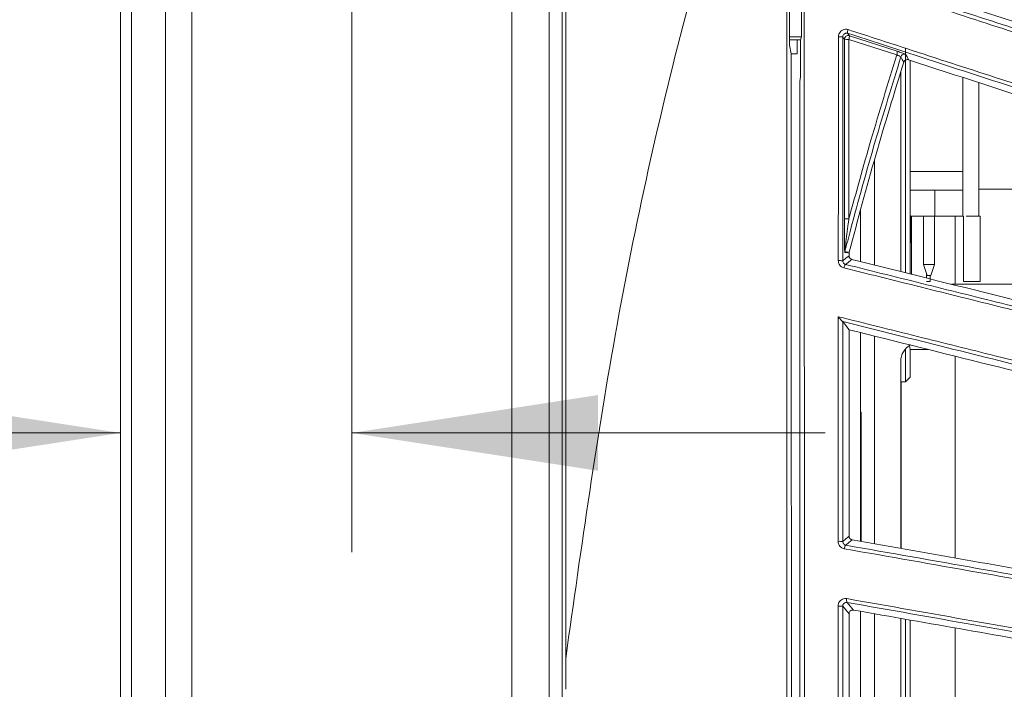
# Model space of a CAD drawing. Header units: millimetres. Extents: x 0 to 1118, y 0 to 864.
# Tile 335 of 512: x 461 to 474, y 428 to 437. Entities that reach past the tile are written whole.
import ezdxf

# ---------------------------------------------------------------- set-up
doc = ezdxf.new("R2010")
doc.units = ezdxf.units.MM
doc.styles.add('SLDTEXTSTYLE0', font='TXT', dxfattribs={"width": 0.605})
doc.dimstyles.new('SLDDIMSTYLE1', dxfattribs={"dimtxt": 3.175, "dimasz": 3.302, "dimexe": 0, "dimexo": 0.0625, "dimgap": 0.79375, "dimtad": 0, "dimtih": 1, "dimtoh": 1, "dimdec": 1, "dimlfac": 4, "dimrnd": 1e-09, "dimzin": 4, "dimdsep": 46, "dimtxsty": 'SLDTEXTSTYLE0', "dimsah": 1, "dimcen": 0.09, "dimadec": 0, "dimazin": 1, "dimtfac": 1, "dimtofl": 0, "dimtmove": 0, "dimatfit": 3, "dimfxl": 1, "dimfrac": 2, "dimtolj": 1, "dimtzin": 12, "dimarcsym": 0})
doc.dimstyles.new('SLDDIMSTYLE2', dxfattribs={"dimtxt": 3.175, "dimasz": 3.302, "dimexe": 0, "dimexo": 0.0625, "dimgap": 0.79375, "dimtad": 0, "dimtih": 1, "dimtoh": 1, "dimdec": 1, "dimlfac": 4, "dimrnd": 1e-09, "dimzin": 12, "dimdsep": 46, "dimtxsty": 'SLDTEXTSTYLE0', "dimsah": 1, "dimcen": 0.09, "dimadec": 0, "dimazin": 3, "dimtfac": 1, "dimtmove": 0, "dimatfit": 0, "dimfxl": 1, "dimfrac": 2, "dimtolj": 1, "dimtzin": 12, "dimarcsym": 0})

# ---------------------------------------------------------------- blocks, each defined once
blk = doc.blocks.new('_D_1')
at = {"color": 7, "linetype": 'Continuous', "lineweight": 0}
for p, q in [((465.998, 458.908), (432.779, 458.908)), ((434.379, 458.908), (434.379, 423.22)), ((434.379, 382.658), (434.379, 418.347)), ((465.736, 382.658), (432.779, 382.658))]:
    blk.add_line(p, q, dxfattribs=at)
for points in [[(434.379, 458.908), (433.871, 455.606), (434.887, 455.606)], [(434.379, 382.658), (434.887, 385.96), (433.871, 385.96)]]:
    blk.add_solid(points, dxfattribs=at)
at = {"color": 7, "linetype": 'Continuous', "lineweight": 0, "insert": (428.922, 422.44), "char_height": 3.175, "attachment_point": 1, "style": 'SLDTEXTSTYLE0'}
blk.add_mtext('305.0', dxfattribs=at)
blk = doc.blocks.new('_D_2')
at = {"color": 7, "linetype": 'Continuous', "lineweight": 0}
for p, q in [((465.577, 440.058), (465.577, 429.782)), ((462.473, 431.382), (451.323, 431.382)), ((465.577, 431.382), (471.927, 431.382))]:
    blk.add_line(p, q, dxfattribs=at)
for points in [[(462.473, 431.382), (459.171, 431.89), (459.171, 430.874)], [(465.577, 431.382), (468.879, 430.874), (468.879, 431.89)]]:
    blk.add_solid(points, dxfattribs=at)
at = {"color": 7, "linetype": 'Continuous', "lineweight": 0, "insert": (442.834, 433.039), "char_height": 3.175, "attachment_point": 1, "style": 'SLDTEXTSTYLE0'}
blk.add_mtext('12.4', dxfattribs=at)

msp = doc.modelspace()

# ---------------------------------------------------------------- linework, layer by layer
at = {"color": 7, "linetype": 'Continuous', "lineweight": 15}
for p, q in [((468.3982, 390.9351), (468.3982, 449.8815)), ((468.4462, 449.8616), (468.4462, 428.3544)), ((462.4732, 392.0333), (462.4732, 448.7833)), ((468.2232, 448.7833), (468.2232, 392.0333)), ((471.4461, 436.5833), (471.4448, 441.593)), ((471.6075, 436.6976), (471.6075, 441.619)), ((471.4461, 436.6976), (471.6075, 436.6976)), ((471.5945, 436.6583), (471.6075, 436.6976)), ((472.2508, 436.7122), (472.8927, 436.5034)), ((471.4461, 436.6583), (471.5945, 436.6583)), ((471.4689, 436.4696), (471.4461, 436.5833)), ((471.5495, 436.4696), (471.5495, 436.6583)), ((471.5945, 436.1583), (471.5945, 436.6583)), ((473.0029, 436.5441), (473.0029, 433.5307)), ((471.5495, 436.4696), (471.4689, 436.4696)), ((473.0685, 433.5144), (473.0685, 436.3809)), ((471.5857, 436.0969), (471.5945, 436.1583)), ((472.9396, 436.221), (472.9396, 433.5465)), ((473.7745, 434.8886), (473.7745, 436.1515)), ((471.5857, 404.7197), (471.5857, 436.0969)), ((473.9868, 436.0825), (473.9868, 434.2886)), ((473.0685, 434.8886), (473.7745, 434.8886)), ((473.7745, 434.6386), (473.7745, 434.8886)), ((473.0685, 434.6386), (473.3995, 434.6386)), ((473.3243, 434.6386), (473.3243, 434.6391)), ((473.7745, 434.2886), (473.7745, 434.6386)), ((474.6985, 434.6511), (473.9868, 434.6511)), ((472.4021, 433.6805), (472.4021, 434.368)), ((473.3995, 434.2886), (473.0685, 434.2886)), ((473.0743, 434.2886), (473.0868, 433.8113)), ((473.0868, 434.2886), (473.0868, 433.5098)), ((473.2443, 434.2886), (473.2443, 433.6436)), ((473.3243, 434.2882), (473.3243, 434.2886)), ((473.3943, 433.6436), (473.3943, 434.2886)), ((473.7805, 434.2886), (473.7805, 433.4136)), ((473.9868, 434.2886), (473.8183, 434.2886)), ((473.9868, 434.2886), (474.0055, 434.2886)), ((474.0055, 433.4136), (474.0055, 434.2886)), ((472.249, 433.8088), (472.2474, 433.7961)), ((472.2474, 433.7961), (472.2474, 433.7585)), ((473.2943, 433.4936), (473.2443, 433.6436)), ((473.2443, 433.6436), (473.3943, 433.6436)), ((473.3943, 433.6436), (473.3443, 433.4936)), ((473.2868, 433.46), (473.2868, 433.5161)), ((473.2868, 433.4136), (473.3355, 433.4136)), ((473.3443, 433.4936), (473.2943, 433.4936)), ((473.3355, 433.4136), (473.3355, 433.4936)), ((476.4133, 433.3771), (473.6192, 433.3771)), ((473.7805, 433.4136), (474.0055, 433.4136)), ((472.1611, 432.876), (472.1628, 432.8751)), ((472.4021, 429.927), (472.4021, 432.7276)), ((473.0029, 432.5081), (473.0029, 432.0658)), ((473.0562, 432.5533), (473.0685, 432.5021)), ((473.0685, 432.1314), (473.0685, 432.5021)), ((473.0685, 432.5021), (473.3067, 432.5021)), ((472.9396, 432.3419), (472.9396, 429.8322)), ((473.0029, 432.0658), (472.9396, 432.0658)), ((472.9467, 432.0658), (472.9467, 429.831)), ((473.0685, 432.1314), (473.0029, 432.0658)), ((472.4107, 431.6583), (472.4021, 431.6583)), ((472.4052, 431.6528), (472.4107, 431.6583)), ((472.4107, 431.6583), (472.4107, 429.9255)), ((472.4021, 431.6527), (472.4052, 431.6528)), ((472.4052, 431.6528), (472.4052, 429.9265)), ((472.9467, 431.5221), (472.9396, 431.5221)), ((472.9396, 429.9346), (472.9467, 429.9346)), ((472.4021, 426.2672), (472.4021, 428.9881)), ((472.9396, 428.8933), (472.9396, 426.2107)), ((473.0029, 428.8822), (473.0029, 426.2041)), ((473.0685, 426.1972), (473.0685, 428.8706)), ((468.4462, 428.3544), (468.4462, 427.9414))]:
    msp.add_line(p, q, dxfattribs=at)
at = {"color": 9, "linetype": 'Continuous', "lineweight": 0}
for p, q in [((462.6197, 448.7833), (462.6197, 392.0333)), ((463.0768, 392.0333), (463.0768, 448.7833)), ((463.4303, 448.7833), (463.4303, 392.0333)), ((467.7232, 392.0333), (467.7232, 448.7833)), ((472.887, 436.4534), (472.2429, 436.6628)), ((472.5863, 433.6346), (472.5863, 435.0404)), ((473.3995, 434.6386), (473.3995, 434.2886)), ((473.6717, 434.2886), (473.6717, 433.3771)), ((472.5863, 429.8945), (472.5863, 432.6817)), ((473.6717, 432.411), (473.6717, 429.7031)), ((472.5863, 426.2479), (472.5863, 428.9557)), ((473.6717, 428.7643), (473.6717, 426.1338))]:
    msp.add_line(p, q, dxfattribs=at)
at = {"color": 9, "linetype": 'Continuous', "lineweight": 0, "flags": 128}
for points in [[(472.1851, 436.6647), (472.1739, 436.6803), (472.1627, 436.6958)], [(472.2278, 436.7441), (472.2396, 436.7278), (472.2508, 436.7122)], [(472.9803, 436.3561), (472.9615, 436.3929), (472.9608, 436.3943), (472.9428, 436.4297)], [(473.0062, 436.4621), (473.0243, 436.4267), (473.0435, 436.389)], [(472.2474, 433.7961), (472.2306, 433.7983), (472.2089, 433.801), (472.1894, 433.8035)], [(472.191, 433.8162), (472.1945, 433.8158), (472.2084, 433.814), (472.249, 433.8088)], [(472.1628, 433.6917), (472.2051, 433.7251), (472.2474, 433.7585)], [(472.2853, 433.7097), (472.2818, 433.7069), (472.2678, 433.6959), (472.2121, 433.6519), (472.2003, 433.6427)], [(472.1629, 429.9251), (472.2051, 429.9609), (472.2472, 429.9967)], [(472.2885, 429.9471), (472.2456, 429.9107), (472.2038, 429.8751)], [(472.2472, 428.9553), (472.2051, 429.006), (472.2039, 429.0073), (472.1629, 429.0566)], [(472.2211, 429.107), (472.2631, 429.0565), (472.3058, 429.0051)]]:
    msp.add_lwpolyline(points, dxfattribs=at)
at = {"color": 7, "linetype": 'Continuous', "lineweight": 15, "flags": 128}
msp.add_lwpolyline([(472.2473, 432.7662), (472.204, 432.822), (472.1628, 432.8751)], dxfattribs=at)
at = {"color": 9, "linetype": 'Continuous', "lineweight": 0}
for centre, radius, start, end in [((472.1205, 436.2966), 0.4015, 83.96372, 92.20787), ((472.2352, 436.6647), 0.05, 71.77814, 179.96167), ((472.3141, 436.7561), 0.0872, 154.51236, 187.93639), ((472.1617, 436.7012), 0.0898, 334.6959, 7.07169), ((472.2274, 437.0612), 0.3987, 263.91379, 272.22607), ((472.822, 436.4862), 0.0727, 333.19371, 13.674), ((472.9905, 436.4146), 0.05, 71.61913, 162.38191), ((472.2285, 434.6405), 0.3862, 263.56778, 272.44464), ((472.1193, 433.3064), 0.3878, 83.55998, 92.47135), ((472.25, 433.5903), 0.0722, 133.46599, 175.18376), ((472.1183, 429.4741), 0.4532, 84.34722, 92.2749), ((472.2452, 429.8282), 0.0626, 131.42245, 180.33754), ((472.2733, 429.1371), 0.0603, 159.69263, 209.90324), ((472.1181, 428.5737), 0.485, 84.69372, 92.15312)]:
    msp.add_arc(centre, radius, start, end, dxfattribs=at)
at = {"color": 7, "linetype": 'Continuous', "lineweight": 15}
for centre, radius, start, end in [((472.2393, 433.8036), 0.0499, 165.38932, 180.10685), ((473.1896, 432.3419), 0.25, 117.71311, 180)]:
    msp.add_arc(centre, radius, start, end, dxfattribs=at)
for points, knots in [([(492.4443, 436.0263), (491.5479, 436.4632), (490.2024, 437.1191), (488.3109, 438.0414), (486.8382, 438.7597), (485.2997, 439.51), (483.6721, 440.3039), (481.9406, 441.1485), (480.3743, 441.9127), (479.0326, 442.5672), (477.9507, 443.0956), (476.8246, 443.6432), (475.6036, 444.2463), (474.2736, 444.8641), (473.3675, 445.3872), (472.8776, 445.5709), (472.8776, 445.5709)], [0, 0, 0, 0, 0.173718, 0.2607683, 0.3478104, 0.4347272, 0.5216256, 0.6100188, 0.6983601, 0.7454708, 0.7925733, 0.840696, 0.8888065, 0.9440273, 0.9999994, 1, 1, 1, 1]), ([(472.8996, 445.6157), (473.3653, 445.3886), (474.3032, 444.9312), (475.6182, 444.2899), (476.8346, 443.6967), (477.9558, 443.1499), (479.0504, 442.6161), (480.3991, 441.9584), (481.9532, 441.2006), (483.6791, 440.3589), (485.3219, 439.5578), (486.8811, 438.7975), (488.3619, 438.0753), (490.2545, 437.1524), (491.6017, 436.4954), (492.5007, 436.0569)], [0, 0, 0, 0, 0.0553153, 0.1114187, 0.1585034, 0.2055993, 0.2538369, 0.3020836, 0.3887356, 0.475436, 0.5639885, 0.6525612, 0.7392884, 0.8260236, 1, 1, 1, 1]), ([(492.1695, 435.3781), (491.5047, 435.7023), (490.1754, 436.3507), (488.3149, 437.2583), (486.606, 438.0918), (485.0679, 438.8422), (483.5662, 439.5747), (482.1119, 440.2841), (480.7061, 440.9698), (479.2185, 441.6955), (477.7878, 442.3933), (476.45, 443.0459), (475.212, 443.6497), (473.9289, 444.2755), (473.0514, 444.7035), (472.6127, 444.9175)], [0, 0, 0, 0, 0.1293997, 0.2587754, 0.3457921, 0.4328353, 0.5197995, 0.5878491, 0.6558828, 0.7254052, 0.794892, 0.8451933, 0.8954802, 0.9477464, 1, 1, 1, 1]), ([(472.6346, 444.9624), (472.6346, 444.9624), (473.0231, 444.7034), (473.9087, 444.3726), (475.1529, 443.7241), (476.4106, 443.1217), (477.7637, 442.4579), (479.1832, 441.7662), (480.6586, 441.0458), (482.0752, 440.3545), (483.0042, 439.9012), (483.5532, 439.6333), (483.9952, 439.4176), (485.0668, 438.8947), (486.6404, 438.1269), (488.4954, 437.2219), (490.3323, 436.3259), (491.5482, 435.7331), (492.1565, 435.4365)], [0, 0, 0, 0, 0.00000048, 0.05009952, 0.10020908, 0.15246946, 0.20474694, 0.27258211, 0.34044995, 0.41008752, 0.47974273, 0.483068, 0.49636942, 0.54958391, 0.65604527, 0.76281936, 0.88135309, 1, 1, 1, 1]), ([(471.6425, 398.5403), (471.6426, 399.7424), (471.643, 402.1465), (471.6459, 406.953), (471.6502, 412.9972), (471.6522, 420.2866), (471.6506, 426.8015), (471.6468, 432.4999), (471.6434, 437.3865), (471.6428, 440.6465), (471.6425, 442.2763)], [0, 0, 0, 0, 0.0824226, 0.1648512, 0.329759, 0.4972189, 0.664678, 0.77646, 0.8882417, 1, 1, 1, 1]), ([(471.4107, 441.5932), (471.4107, 441.435), (471.4107, 441.1186), (471.4107, 440.644), (471.4107, 440.1695), (471.4107, 439.6949), (471.4107, 439.3308), (471.4107, 439.0342), (471.4107, 438.7417), (471.4107, 438.2814), (471.4107, 437.6345), (471.4107, 437.0646), (471.4107, 436.6515), (471.4107, 436.4503), (471.4107, 436.2544), (471.4107, 436.0387), (471.4107, 435.6239), (471.4107, 435.0338), (471.4107, 434.3013), (471.4107, 433.6292), (471.4107, 432.9824), (471.4107, 432.3346), (471.4107, 431.7261), (471.4107, 431.1302), (471.4107, 430.4042), (471.4107, 429.6404), (471.4107, 428.8503), (471.4107, 428.1436), (471.4107, 427.3376), (471.4107, 426.5151), (471.4107, 425.667), (471.4107, 424.8265), (471.4107, 423.9964), (471.4107, 423.3305), (471.4107, 422.781), (471.4107, 422.2501), (471.4107, 421.6997), (471.4107, 421.2097), (471.4107, 420.8579), (471.4107, 420.6031), (471.4107, 420.4129), (471.4107, 420.2228), (471.4107, 419.8377), (471.4107, 419.2451), (471.4107, 418.5285), (471.4107, 417.8622), (471.4107, 417.2483), (471.4107, 416.7267), (471.4107, 416.2859), (471.4107, 415.9362), (471.4107, 415.5866), (471.4107, 415.2802), (471.4107, 414.9979), (471.4107, 414.6886), (471.4107, 414.1809), (471.4107, 413.5731), (471.4107, 412.9671), (471.4107, 412.448), (471.4107, 411.8871), (471.4107, 411.2196), (471.4107, 410.576), (471.4107, 409.8801), (471.4107, 409.093), (471.4107, 408.1875), (471.4107, 407.2843), (471.4107, 406.3978), (471.4107, 405.4881), (471.4107, 404.6262), (471.4107, 403.7882), (471.4107, 402.942), (471.4107, 402.0215), (471.4107, 401.0889), (471.4107, 400.1562), (471.4107, 399.5344), (471.4107, 399.2234)], [0, 0, 0, 0, 0.0111982, 0.0223958, 0.0335931, 0.0447901, 0.055987, 0.0593691, 0.065792, 0.0766936, 0.0919592, 0.1115892, 0.1170498, 0.1212102, 0.1258354, 0.1309253, 0.1364801, 0.1552093, 0.1727159, 0.1883547, 0.2028126, 0.2185246, 0.2342366, 0.2459071, 0.2607305, 0.2856566, 0.2999974, 0.3166798, 0.3357037, 0.3570689, 0.3749212, 0.3957488, 0.4165763, 0.4336819, 0.4428897, 0.455475, 0.471263, 0.4818541, 0.4901559, 0.4961682, 0.499891, 0.5036148, 0.5096279, 0.5271485, 0.5455595, 0.560353, 0.5743166, 0.5890197, 0.5972715, 0.6055235, 0.6137756, 0.6220277, 0.6272171, 0.6337597, 0.6439247, 0.6631642, 0.6767955, 0.6868353, 0.699921, 0.7165194, 0.7341014, 0.7455016, 0.7658044, 0.7898499, 0.8096351, 0.8297721, 0.8526353, 0.8740561, 0.8908119, 0.9119719, 0.933977, 0.9559828, 0.9779901, 1, 1, 1, 1]), ([(491.4304, 433.8069), (490.5132, 434.1773), (489.1361, 434.7333), (487.1866, 435.5208), (485.665, 436.1355), (484.0721, 436.7791), (482.383, 437.4615), (480.5823, 438.1891), (478.953, 438.8476), (477.5601, 439.4105), (476.4408, 439.8629), (475.2768, 440.3334), (473.8573, 440.9072), (472.808, 441.3315), (472.1723, 441.5884)], [0, 0, 0, 0, 0.1806113, 0.2711641, 0.361708, 0.4520832, 0.5424382, 0.634491, 0.7264857, 0.7751873, 0.8238798, 0.8736878, 0.9234829, 1, 1, 1, 1]), ([(472.1937, 441.6339), (472.8317, 441.3761), (473.8747, 440.9547), (475.2801, 440.387), (476.4394, 439.9187), (477.5723, 439.461), (478.9721, 438.8955), (480.5871, 438.2432), (482.3814, 437.5184), (484.0876, 436.8292), (485.7038, 436.1763), (487.2342, 435.5581), (489.185, 434.7701), (490.5642, 434.2129), (491.4847, 433.8411)], [0, 0, 0, 0, 0.0766759, 0.1253537, 0.1740432, 0.2239768, 0.2739204, 0.3640074, 0.4541483, 0.5463891, 0.6386526, 0.7288262, 0.8190087, 1, 1, 1, 1]), ([(491.2016, 433.1407), (490.2849, 433.5111), (488.9086, 434.0672), (486.9568, 434.8559), (485.4322, 435.472), (483.835, 436.1174), (482.1404, 436.8022), (480.3331, 437.5325), (478.6983, 438.1931), (477.3021, 438.7573), (476.1815, 439.2101), (475.0165, 439.6808), (473.6994, 440.213), (472.759, 440.5929), (472.2311, 440.8062)], [0, 0, 0, 0, 0.1829306, 0.2746592, 0.3663788, 0.4579956, 0.5495914, 0.6429374, 0.7362239, 0.7854918, 0.8347505, 0.8851404, 0.9355174, 1, 1, 1, 1]), ([(472.2461, 440.8538), (472.772, 440.6411), (473.8391, 440.2096), (475.4017, 439.5778), (476.9227, 438.9628), (478.5679, 438.2976), (480.3068, 437.5946), (482.1099, 436.8656), (483.8079, 436.1792), (485.5894, 435.4592), (487.4406, 434.711), (489.355, 433.9374), (490.5746, 433.4448), (491.1844, 433.1985)], [0, 0, 0, 0, 0.06435034, 0.13056167, 0.19701379, 0.26334586, 0.35555339, 0.44806324, 0.54077585, 0.63326091, 0.75545406, 0.87773344, 1, 1, 1, 1]), ([(490.5738, 431.5222), (489.6388, 431.8258), (488.2347, 432.2818), (486.235, 432.9314), (484.6712, 433.4394), (483.0311, 433.9723), (481.2888, 434.5384), (479.4279, 435.1431), (477.7492, 435.6886), (476.3239, 436.1519), (475.1914, 436.52), (474.015, 436.9024), (473.0007, 437.2321), (472.3818, 437.4333), (472.1746, 437.5007)], [0, 0, 0, 0, 0.1912183, 0.2871368, 0.3830455, 0.4787371, 0.5744056, 0.6720109, 0.7695505, 0.8200884, 0.8706172, 0.9223134, 0.973997, 1, 1, 1, 1]), ([(472.197, 437.5463), (472.4049, 437.4788), (473.016, 437.2802), (474.0142, 436.9559), (475.1858, 436.5753), (476.3321, 436.2029), (477.7633, 435.738), (479.425, 435.1982), (481.2787, 434.596), (483.04, 434.0239), (484.7056, 433.4828), (486.279, 432.9717), (488.2802, 432.3216), (489.6867, 431.8647), (490.6256, 431.5597)], [0, 0, 0, 0, 0.02605684, 0.07658017, 0.12711487, 0.17894658, 0.23078821, 0.32616656, 0.42160533, 0.51943616, 0.61729268, 0.71277215, 0.80826133, 1, 1, 1, 1]), ([(477.1634, 436.0225), (476.5531, 436.2209), (475.323, 436.6205), (473.9972, 437.0513), (473.3292, 437.2684)], [0, 0, 0, 0, 0.4961576, 1, 1, 1, 1]), ([(490.392, 430.8412), (489.4571, 431.145), (488.0533, 431.6012), (486.0511, 432.2519), (484.4842, 432.7611), (482.8399, 433.2955), (481.0921, 433.8635), (479.225, 434.4703), (477.5168, 435.0254), (476.0356, 435.5068), (474.8161, 435.9031), (473.5478, 436.3152), (472.6677, 436.6012), (472.2278, 436.7441)], [0, 0, 0, 0, 0.1933416, 0.2903375, 0.3873233, 0.4841635, 0.5809803, 0.6797839, 0.7785207, 0.833155, 0.887777, 0.9438969, 1, 1, 1, 1]), ([(472.2354, 436.7937), (472.3522, 436.7557), (472.8689, 436.5877), (473.774, 436.2933), (474.9401, 435.9142), (476.0814, 435.543), (477.5097, 435.0786), (479.1703, 434.5386), (481.0246, 433.9357), (482.7865, 433.3629), (484.4527, 432.8213), (486.0265, 432.3097), (488.028, 431.6592), (489.4329, 431.2028), (490.3708, 430.8981)], [0, 0, 0, 0, 0.01485882, 0.06577101, 0.11669449, 0.16892569, 0.22116725, 0.31768436, 0.41426322, 0.51329447, 0.61235191, 0.70905776, 0.80577349, 1, 1, 1, 1]), ([(471.4689, 404.347), (471.469, 404.4981), (471.4716, 409.9274), (471.4791, 420.6349), (471.4723, 431.1914), (471.4689, 436.4696)], [0, 0, 0, 0, 0.01411089, 0.50705547, 1, 1, 1, 1]), ([(472.249, 433.8088), (472.3649, 434.2426), (472.5928, 435.0963), (472.8526, 435.9408), (472.9803, 436.3561)], [0, 0, 0, 0, 0.5082147, 1, 1, 1, 1]), ([(473.0435, 436.389), (473.0379, 436.3902), (473.0267, 436.3926), (473.0096, 436.3888), (472.9947, 436.3798), (472.9849, 436.368), (472.9815, 436.3594), (472.9803, 436.3561)], [0, 0, 0, 0, 0.2182459, 0.4364934, 0.6539886, 0.8681587, 1, 1, 1, 1]), ([(473.0435, 436.389), (473.7005, 436.1755), (475.0261, 435.7448), (476.2569, 435.3448), (476.8777, 435.1431)], [0, 0, 0, 0, 0.4956329, 1, 1, 1, 1]), ([(473.3995, 434.6386), (473.4487, 434.6386), (473.5469, 434.6386), (473.6709, 434.6386), (473.7576, 434.6386), (473.7689, 434.6386), (473.7745, 434.6386)], [0, 0, 0, 0, 0.2500037, 0.4999999, 0.7500013, 1, 1, 1, 1]), ([(472.1894, 433.8035), (472.1893, 433.804), (472.189, 433.805), (472.1885, 433.8144), (472.1876, 433.8442), (472.1859, 433.97), (472.1853, 434.1158), (472.1852, 434.2351), (472.1852, 434.2567)], [0, 0, 0, 0, 0.021715, 0.0486332, 0.0976846, 0.2558034, 0.864902, 1, 1, 1, 1]), ([(472.245, 434.2546), (472.2423, 434.2337), (472.2274, 434.1188), (472.21, 433.9805), (472.1954, 433.8582), (472.192, 433.8277), (472.1911, 433.8192), (472.1909, 433.8165), (472.191, 433.8163), (472.191, 433.8162)], [0, 0, 0, 0, 0.1403043, 0.7704741, 0.9257295, 0.9683189, 0.9875822, 0.9944449, 1, 1, 1, 1]), ([(473.7745, 434.2886), (473.7689, 434.2886), (473.7576, 434.2886), (473.6709, 434.2886), (473.5469, 434.2886), (473.4487, 434.2886), (473.3995, 434.2886)], [0, 0, 0, 0, 0.2499987, 0.5000001, 0.7499963, 1, 1, 1, 1]), ([(472.2003, 433.6427), (472.5655, 433.5517), (473.2957, 433.3696), (474.73, 433.0121), (476.4823, 432.5753), (478.4763, 432.0783), (480.3795, 431.6039), (482.1865, 431.1535), (483.8931, 430.7281), (485.502, 430.3271), (487.5448, 429.8179), (488.9738, 429.4617), (489.9279, 429.2238)], [0, 0, 0, 0, 0.0477656, 0.0955393, 0.1930116, 0.2930193, 0.3930934, 0.4958286, 0.5985921, 0.6987149, 0.7988479, 1, 1, 1, 1]), ([(472.2474, 433.7585), (472.2479, 433.7528), (472.249, 433.7416), (472.2575, 433.7267), (472.2698, 433.7151), (472.2802, 433.7115), (472.2853, 433.7097)], [0, 0, 0, 0, 0.2504051, 0.5006672, 0.7543256, 1, 1, 1, 1]), ([(476.1875, 432.7367), (475.5659, 432.8917), (474.3129, 433.2041), (472.9647, 433.5403), (472.2853, 433.7097)], [0, 0, 0, 0, 0.4960667, 1, 1, 1, 1]), ([(489.8788, 429.1833), (488.9291, 429.4199), (487.5029, 429.7753), (485.4618, 430.284), (483.863, 430.6826), (482.1839, 431.1012), (480.3975, 431.5465), (478.4866, 432.023), (476.4783, 432.5238), (474.7208, 432.9621), (473.2917, 433.3185), (472.5492, 433.5037), (472.1781, 433.5963)], [0, 0, 0, 0, 0.2004999, 0.301118, 0.4017252, 0.5020692, 0.6023878, 0.7048627, 0.807265, 0.9027217, 0.9513652, 1, 1, 1, 1]), ([(472.1611, 432.876), (472.1596, 432.8768), (472.1568, 432.8785), (472.1483, 432.8866), (472.1347, 432.9013), (472.1183, 432.9208), (472.1068, 432.9354), (472.1022, 432.9414), (472.1021, 432.9416)], [0, 0, 0, 0, 0.1260133, 0.2509894, 0.4532039, 0.7726963, 0.9929623, 1, 1, 1, 1]), ([(472.1021, 432.9416), (472.4578, 432.8528), (473.1693, 432.6752), (474.5668, 432.3266), (476.2924, 431.896), (478.2704, 431.4024), (480.1734, 430.9276), (481.9803, 430.4768), (483.1583, 430.1829), (483.8658, 430.0064), (484.4865, 429.8516), (485.8148, 429.5202), (487.6901, 429.0525), (489.043, 428.7152), (489.72, 428.5464)], [0, 0, 0, 0, 0.04684666, 0.09370052, 0.18920499, 0.28962832, 0.39011937, 0.49330956, 0.59652838, 0.60202584, 0.62401557, 0.71198877, 0.85586621, 1, 1, 1, 1]), ([(489.7451, 428.4908), (489.1135, 428.6483), (487.8503, 428.9633), (485.8487, 429.4625), (483.9028, 429.9478), (482.0222, 430.4168), (480.2232, 430.8655), (478.3087, 431.3429), (476.532, 431.786), (474.9408, 432.1828), (473.5769, 432.5227), (472.6365, 432.7578), (472.1615, 432.8758), (472.1611, 432.876)], [0, 0, 0, 0, 0.1347559, 0.2695357, 0.4042046, 0.5063247, 0.6087299, 0.7108857, 0.8126647, 0.8750843, 0.9375942, 0.9999418, 1, 1, 1, 1]), ([(472.2473, 432.7662), (472.2473, 432.2976), (472.2473, 431.3745), (472.2472, 430.4512), (472.2472, 429.9967)], [0, 0, 0, 0, 0.5076407, 1, 1, 1, 1]), ([(472.2473, 432.7662), (472.8834, 432.6076), (474.1657, 432.2879), (475.3613, 431.9897), (475.9639, 431.8395)], [0, 0, 0, 0, 0.4960194, 1, 1, 1, 1]), ([(472.2472, 429.9967), (472.2478, 429.9911), (472.2488, 429.9799), (472.2572, 429.965), (472.2696, 429.9536), (472.281, 429.9485), (472.2875, 429.9473), (472.2885, 429.9471)], [0, 0, 0, 0, 0.2347779, 0.4693787, 0.7086553, 0.9544047, 1, 1, 1, 1]), ([(475.4432, 429.3908), (474.9358, 429.4802), (473.9161, 429.6601), (472.8328, 429.8511), (472.2885, 429.9471)], [0, 0, 0, 0, 0.4975574, 1, 1, 1, 1]), ([(489.3491, 426.8014), (488.3882, 426.9708), (486.945, 427.2251), (484.8719, 427.5904), (483.2462, 427.877), (481.5371, 428.1783), (479.7165, 428.4993), (477.7676, 428.8429), (475.8372, 429.1833), (473.972, 429.5122), (472.7813, 429.7222), (472.1826, 429.8278)], [0, 0, 0, 0, 0.2080306, 0.3124639, 0.4168857, 0.5210043, 0.6250958, 0.7315289, 0.8378835, 0.9184716, 1, 1, 1, 1]), ([(472.2038, 429.8751), (472.797, 429.7706), (473.991, 429.5601), (475.843, 429.2336), (477.7507, 428.8974), (479.6912, 428.5553), (481.5338, 428.2306), (483.2721, 427.9242), (484.9084, 427.6358), (486.9833, 427.2701), (488.4295, 427.0152), (489.3953, 426.8449)], [0, 0, 0, 0, 0.0806491, 0.1623486, 0.2661105, 0.3699442, 0.4766656, 0.5834178, 0.6873072, 0.7912075, 1, 1, 1, 1]), ([(472.2168, 429.158), (472.781, 429.0584), (473.916, 428.8581), (475.7131, 428.5409), (477.5949, 428.2088), (479.5345, 427.8665), (481.3763, 427.5415), (483.1142, 427.2348), (484.7502, 426.9462), (486.8249, 426.5801), (488.2701, 426.3253), (489.2351, 426.1551)], [0, 0, 0, 0, 0.07754877, 0.1560079, 0.26050065, 0.36506601, 0.47256119, 0.5800872, 0.68480293, 0.78953033, 1, 1, 1, 1]), ([(489.264, 426.1009), (488.3028, 426.2704), (486.859, 426.5251), (484.7836, 426.8912), (483.1552, 427.1784), (481.4426, 427.4805), (479.6173, 427.8025), (477.6632, 428.1471), (475.7503, 428.4845), (473.9312, 428.8054), (472.7931, 429.0061), (472.2211, 429.107)], [0, 0, 0, 0, 0.2093847, 0.3145059, 0.4196152, 0.5245057, 0.6293683, 0.7366085, 0.8437694, 0.9214741, 1, 1, 1, 1]), ([(472.2472, 428.9553), (472.2472, 428.5201), (472.2471, 427.6448), (472.2471, 426.7692), (472.2471, 426.329)], [0, 0, 0, 0, 0.4971989, 1, 1, 1, 1]), ([(472.3058, 429.0051), (472.3001, 429.0055), (472.2886, 429.0064), (472.272, 429), (472.2586, 428.9889), (472.2491, 428.9734), (472.2478, 428.9615), (472.2472, 428.9553)], [0, 0, 0, 0, 0.2003539, 0.4007277, 0.5996375, 0.7936615, 1, 1, 1, 1]), ([(472.3058, 429.0051), (472.8138, 428.9155), (473.8346, 428.7355), (474.7985, 428.5656), (475.2827, 428.4802)], [0, 0, 0, 0, 0.4976286, 1, 1, 1, 1])]:
    msp.add_open_spline(points, degree=3, knots=knots, dxfattribs=at)
at = {"color": 9, "linetype": 'Continuous', "lineweight": 0}
for points, knots in [([(471.4107, 441.5934), (470.9623, 440.1511), (470.0655, 437.2669), (469.0744, 432.8404), (468.6555, 429.8496), (468.4461, 428.3544)], [0, 0, 0, 0, 0.33338683, 0.66672959, 1, 1, 1, 1]), ([(472.1026, 433.6938), (472.103, 434.1988), (472.1035, 434.9634), (472.1044, 435.9647), (472.1048, 436.4611), (472.105, 436.6977)], [0, 0, 0, 0, 0.5043049, 0.7637062, 1, 1, 1, 1]), ([(472.2354, 436.7937), (472.2288, 436.7954), (472.2113, 436.7999), (472.1815, 436.7975), (472.1502, 436.7842), (472.1252, 436.7612), (472.1083, 436.7313), (472.1061, 436.7089), (472.105, 436.6977)], [0, 0, 0, 0, 0.11067106, 0.29008305, 0.46854048, 0.64600051, 0.82297042, 1, 1, 1, 1]), ([(472.1627, 436.6958), (472.1632, 436.7014), (472.1643, 436.7126), (472.1728, 436.7276), (472.1853, 436.7392), (472.2009, 436.7459), (472.2157, 436.7472), (472.2245, 436.745), (472.2278, 436.7441)], [0, 0, 0, 0, 0.17454058, 0.34993374, 0.52721157, 0.70687914, 0.88820696, 1, 1, 1, 1]), ([(472.1627, 436.6958), (472.1627, 436.4591), (472.1627, 435.9627), (472.1628, 434.9614), (472.1628, 434.1967), (472.1628, 433.6917)], [0, 0, 0, 0, 0.2363042, 0.4957101, 1, 1, 1, 1]), ([(472.1852, 434.2567), (472.1852, 434.5164), (472.1852, 435.0359), (472.1852, 435.5789), (472.1852, 436.1218), (472.1852, 436.405), (472.1851, 436.6647)], [0, 0, 0, 0, 0.3236114, 0.6472228, 0.6763864, 1, 1, 1, 1]), ([(472.2429, 436.6628), (472.2431, 436.403), (472.2436, 435.8834), (472.2443, 435.0807), (472.2447, 434.5378), (472.245, 434.2546)], [0, 0, 0, 0, 0.3236243, 0.6472378, 1, 1, 1, 1]), ([(472.9428, 436.4297), (472.8263, 436.0522), (472.5882, 435.2799), (472.3457, 434.4062), (472.216, 433.9115), (472.191, 433.8162)], [0, 0, 0, 0, 0.4358318, 0.891366, 1, 1, 1, 1]), ([(472.245, 434.2546), (472.3418, 434.6075), (472.5438, 435.344), (472.7695, 436.0735), (472.887, 436.4534)], [0, 0, 0, 0, 0.4792168, 1, 1, 1, 1]), ([(472.887, 436.4534), (472.8923, 436.4516), (472.9029, 436.448), (472.9183, 436.4421), (472.931, 436.4368), (472.9398, 436.4325), (472.9426, 436.4304), (472.9427, 436.4298), (472.9428, 436.4297)], [0, 0, 0, 0, 0.1926791, 0.3855697, 0.5787851, 0.7723891, 0.9662846, 1, 1, 1, 1]), ([(473.0062, 436.4621), (473.0062, 436.4622), (473.0056, 436.4628), (472.9996, 436.4657), (472.9817, 436.4728), (472.9558, 436.4822), (472.9247, 436.4929), (472.9034, 436.4999), (472.8927, 436.5034)], [0, 0, 0, 0, 0.0336948, 0.2272408, 0.4206628, 0.6138689, 0.8069263, 1, 1, 1, 1]), ([(472.1026, 433.6938), (472.1035, 433.6838), (472.1053, 433.6622), (472.1211, 433.6325), (472.1459, 433.6079), (472.1673, 433.6002), (472.1781, 433.5963)], [0, 0, 0, 0, 0.2248126, 0.4824648, 0.7413768, 1, 1, 1, 1]), ([(472.2003, 433.6427), (472.195, 433.6446), (472.1844, 433.6485), (472.1721, 433.6608), (472.1642, 433.6757), (472.1632, 433.6867), (472.1628, 433.6917)], [0, 0, 0, 0, 0.2631366, 0.5244276, 0.7803916, 1, 1, 1, 1]), ([(472.1003, 429.927), (472.1005, 430.4109), (472.1009, 431.1446), (472.1015, 432.1495), (472.1019, 432.6704), (472.1021, 432.9416)], [0, 0, 0, 0, 0.4815534, 0.730106, 1, 1, 1, 1]), ([(472.1628, 432.8751), (472.1628, 432.6254), (472.1629, 432.126), (472.1629, 431.1427), (472.1629, 430.409), (472.1629, 429.9251)], [0, 0, 0, 0, 0.25394614, 0.50793311, 1, 1, 1, 1]), ([(472.1003, 429.927), (472.1003, 429.9263), (472.1003, 429.9142), (472.105, 429.8904), (472.1227, 429.8603), (472.1495, 429.8372), (472.1715, 429.8309), (472.1826, 429.8278)], [0, 0, 0, 0, 0.0147944, 0.2556709, 0.5023808, 0.75133, 1, 1, 1, 1]), ([(472.2038, 429.8751), (472.1983, 429.8767), (472.1874, 429.8799), (472.1742, 429.8915), (472.1648, 429.9068), (472.1635, 429.919), (472.1629, 429.9251)], [0, 0, 0, 0, 0.2556022, 0.5085038, 0.7532655, 1, 1, 1, 1]), ([(472.2168, 429.158), (472.2139, 429.1584), (472.1999, 429.1605), (472.1744, 429.158), (472.1436, 429.1441), (472.1194, 429.121), (472.103, 429.0914), (472.1009, 429.0694), (472.0999, 429.0583)], [0, 0, 0, 0, 0.0512743, 0.2481224, 0.4404599, 0.6282862, 0.8140656, 1, 1, 1, 1]), ([(472.0988, 426.2536), (472.0989, 426.723), (472.0992, 427.4352), (472.0995, 428.3701), (472.0998, 428.8357), (472.0999, 429.0583)], [0, 0, 0, 0, 0.5019539, 0.7618025, 1, 1, 1, 1]), ([(472.1629, 429.0566), (472.1635, 429.0621), (472.1645, 429.0733), (472.1728, 429.0882), (472.1848, 429.0998), (472.2001, 429.1068), (472.2127, 429.1081), (472.2196, 429.1072), (472.2211, 429.107)], [0, 0, 0, 0, 0.1781663, 0.3592497, 0.5469248, 0.7434547, 0.9469941, 1, 1, 1, 1]), ([(472.1629, 429.0566), (472.1629, 428.834), (472.1629, 428.3685), (472.163, 427.4338), (472.163, 426.7216), (472.163, 426.2523)], [0, 0, 0, 0, 0.2382024, 0.4980528, 1, 1, 1, 1])]:
    msp.add_open_spline(points, degree=3, knots=knots, dxfattribs=at)

# ---------------------------------------------------------------- dimensions: what is measured, and where the dimension line sits
at = {"color": 7, "linetype": 'Continuous', "lineweight": 0}
dim = msp.add_linear_dim(base=(434.3787, 458.9083), p1=(467.3357, 382.6583), p2=(467.5982, 458.9083), angle=90, dimstyle='SLDDIMSTYLE1', dxfattribs=at)
dim.commit()
dim.dimension.update_dxf_attribs({"geometry": '_D_1', "text_midpoint": (434.3787, 420.7833), "dimtype": 160})
dim = msp.add_linear_dim(base=(462.4732, 431.3821), p1=(465.5768, 441.6583), p2=(462.4732, 448.7833), dimstyle='SLDDIMSTYLE2', dxfattribs=at)
dim.commit()
dim.dimension.update_dxf_attribs({"geometry": '_D_2', "text_midpoint": (447.0787, 431.3821), "dimtype": 160})

doc.saveas('drawing.dxf')
